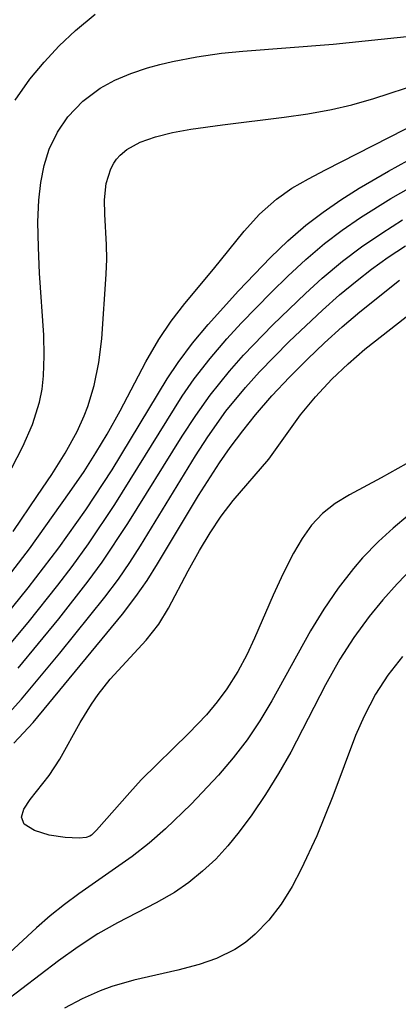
# Model space of a CAD drawing. Header units: metres. Extents: x 1073367 to 1082519, y 1569854 to 1574957.
# Tile 383 of 656: x 1076523 to 1076551, y 1573630 to 1573703. Entities that reach past the tile are written whole.
import ezdxf

# ---------------------------------------------------------------- set-up
doc = ezdxf.new("R2010")
doc.units = ezdxf.units.M
doc.layers.add('CGG_CurvaNivelLidar_v1', color=253, linetype='Continuous', lineweight=30)

msp = doc.modelspace()

# ---------------------------------------------------------------- linework, layer by layer
at = {"layer": 'CGG_CurvaNivelLidar_v1'}
for p, q in [((1076527.4312, 1573701.8153, 70), (1076528.9069, 1573703.03, 70)), ((1076526.2296, 1573700.6805, 70), (1076527.4312, 1573701.8153, 70)), ((1076546.5598, 1573700.8014, 69.5), (1076552.4925, 1573701.4222, 69.5)), ((1076525.1004, 1573699.475, 70), (1076526.2296, 1573700.6805, 70)), ((1076539.8679, 1573700.2953, 69.5), (1076546.5598, 1573700.8014, 69.5)), ((1076534.6315, 1573699.5152, 69.5), (1076536.4375, 1573699.8625, 69.5)), ((1076536.4375, 1573699.8625, 69.5), (1076538.2864, 1573700.1266, 69.5)), ((1076538.2864, 1573700.1266, 69.5), (1076539.8679, 1573700.2953, 69.5)), ((1076524.0551, 1573698.2021, 70), (1076525.1004, 1573699.475, 70)), ((1076532.7871, 1573699.0393, 69.5), (1076533.699, 1573699.292, 69.5)), ((1076533.699, 1573699.292, 69.5), (1076534.6315, 1573699.5152, 69.5)), ((1076530.3628, 1573698.1339, 69.5), (1076531.5433, 1573698.6271, 69.5)), ((1076531.5433, 1573698.6271, 69.5), (1076532.7871, 1573699.0393, 69.5)), ((1076549.587, 1573696.775, 69), (1076555.2387, 1573698.6331, 69)), ((1076522.9676, 1573696.6427, 70), (1076524.0551, 1573698.2021, 70)), ((1076529.264, 1573697.5378, 69.5), (1076530.3628, 1573698.1339, 69.5)), ((1076527.9749, 1573696.5715, 69.5), (1076529.264, 1573697.5378, 69.5)), ((1076526.8762, 1573695.4146, 69.5), (1076527.9749, 1573696.5715, 69.5)), ((1076546.4507, 1573695.9663, 69), (1076547.9492, 1573696.3091, 69)), ((1076547.9492, 1573696.3091, 69), (1076549.587, 1573696.775, 69)), ((1076526.0933, 1573694.2714, 69.5), (1076526.8762, 1573695.4146, 69.5)), ((1076542.9266, 1573695.3827, 69), (1076544.6921, 1573695.6449, 69)), ((1076544.6921, 1573695.6449, 69), (1076546.4507, 1573695.9663, 69)), ((1076546.0014, 1573691.4917, 68.5), (1076553.966, 1573695.5464, 68.5)), ((1076536.0003, 1573694.5011, 69), (1076538.3548, 1573694.8243, 69)), ((1076538.3548, 1573694.8243, 69), (1076542.9266, 1573695.3827, 69)), ((1076525.4875, 1573693.0156, 69.5), (1076526.0933, 1573694.2714, 69.5)), ((1076533.3691, 1573693.9414, 69), (1076534.6371, 1573694.2545, 69)), ((1076534.6371, 1573694.2545, 69), (1076536.0003, 1573694.5011, 69)), ((1076531.2516, 1573692.9898, 69), (1076532.2278, 1573693.5317, 69)), ((1076532.2278, 1573693.5317, 69), (1076533.3691, 1573693.9414, 69)), ((1076525.1077, 1573691.8144, 69.5), (1076525.4875, 1573693.0156, 69.5)), ((1076530.4801, 1573692.2656, 69), (1076530.7486, 1573692.5683, 69)), ((1076530.7486, 1573692.5683, 69), (1076531.2516, 1573692.9898, 69)), ((1076524.8576, 1573690.5502, 69.5), (1076525.1077, 1573691.8144, 69.5)), ((1076530.0568, 1573691.567, 69), (1076530.279, 1573691.9799, 69)), ((1076530.279, 1573691.9799, 69), (1076530.4801, 1573692.2656, 69)), ((1076550.6677, 1573691.3901, 68), (1076552.1123, 1573692.1854, 68)), ((1076529.72, 1573690.4708, 69), (1076530.0568, 1573691.567, 69)), ((1076544.7213, 1573690.8228, 68.5), (1076546.0014, 1573691.4917, 68.5)), ((1076548.5045, 1573690.1168, 68), (1076550.6677, 1573691.3901, 68)), ((1076524.714, 1573689.2385, 69.5), (1076524.8576, 1573690.5502, 69.5)), ((1076529.5972, 1573689.25, 69), (1076529.72, 1573690.4708, 69)), ((1076543.4974, 1573690.1146, 68.5), (1076544.7213, 1573690.8228, 68.5)), ((1076550.847, 1573689.364, 67.5), (1076553.4338, 1573690.8298, 67.5)), ((1076542.3553, 1573689.3195, 68.5), (1076543.4974, 1573690.1146, 68.5)), ((1076547.14, 1573689.2545, 68), (1076548.5045, 1573690.1168, 68)), ((1076524.6523, 1573687.6269, 69.5), (1076524.714, 1573689.2385, 69.5)), ((1076529.6115, 1573688.1872, 69), (1076529.5972, 1573689.25, 69)), ((1076541.1058, 1573688.1953, 68.5), (1076542.3553, 1573689.3195, 68.5)), ((1076545.8138, 1573688.3479, 68), (1076547.14, 1573689.2545, 68)), ((1076548.5894, 1573687.9464, 67.5), (1076550.847, 1573689.364, 67.5)), ((1076529.7369, 1573685.9282, 69), (1076529.6115, 1573688.1872, 69)), ((1076539.96, 1573686.9353, 68.5), (1076541.1058, 1573688.1953, 68.5)), ((1076544.5408, 1573687.3784, 68), (1076545.8138, 1573688.3479, 68)), ((1076524.6797, 1573685.7296, 69.5), (1076524.6523, 1573687.6269, 69.5)), ((1076543.203, 1573686.2144, 68), (1076544.5408, 1573687.3784, 68)), ((1076547.2262, 1573687.0114, 67.5), (1076548.5894, 1573687.9464, 67.5)), ((1076550.1708, 1573686.7985, 67), (1076551.715, 1573687.7877, 67)), ((1076537.6732, 1573684.1101, 68.5), (1076539.96, 1573686.9353, 68.5)), ((1076545.9125, 1573686.0186, 67.5), (1076547.2262, 1573687.0114, 67.5)), ((1076548.6651, 1573685.7612, 67), (1076550.1708, 1573686.7985, 67)), ((1076529.7522, 1573684.8496, 69), (1076529.7369, 1573685.9282, 69)), ((1076541.9233, 1573684.9794, 68), (1076543.203, 1573686.2144, 68)), ((1076544.5262, 1573684.8344, 67.5), (1076545.9125, 1573686.0186, 67.5)), ((1076524.7773, 1573683.8093, 69.5), (1076524.6797, 1573685.7296, 69.5)), ((1076547.2499, 1573684.698, 67), (1076548.6651, 1573685.7612, 67)), ((1076550.6565, 1573684.9993, 66.5), (1076551.9211, 1573685.8517, 66.5)), ((1076529.7227, 1573683.7511, 69), (1076529.7522, 1573684.8496, 69)), ((1076539.5371, 1573682.5005, 68), (1076541.9233, 1573684.9794, 68)), ((1076543.1902, 1573683.5865, 67.5), (1076544.5262, 1573684.8344, 67.5)), ((1076545.746, 1573683.4379, 67), (1076547.2499, 1573684.698, 67)), ((1076549.4188, 1573684.1103, 66.5), (1076550.6565, 1573684.9993, 66.5)), ((1076525.0822, 1573679.2201, 69.5), (1076524.7773, 1573683.8093, 69.5)), ((1076529.384, 1573678.9391, 69), (1076529.7227, 1573683.7511, 69)), ((1076535.5625, 1573681.5651, 68.5), (1076537.6732, 1573684.1101, 68.5)), ((1076548.3366, 1573683.2794, 66.5), (1076549.4188, 1573684.1103, 66.5)), ((1076541.9963, 1573682.4189, 67.5), (1076543.1902, 1573683.5865, 67.5)), ((1076544.4985, 1573682.3149, 67), (1076545.746, 1573683.4379, 67)), ((1076547.033, 1573682.2034, 66.5), (1076548.3366, 1573683.2794, 66.5)), ((1076548.553, 1573680.9647, 66), (1076551.4879, 1573683.2911, 66)), ((1076537.2851, 1573680.0199, 68), (1076539.5371, 1573682.5005, 68)), ((1076539.7385, 1573680.1046, 67.5), (1076541.9963, 1573682.4189, 67.5)), ((1076542.0739, 1573679.9842, 67), (1076544.4985, 1573682.3149, 67)), ((1076534.5464, 1573680.2615, 68.5), (1076535.5625, 1573681.5651, 68.5)), ((1076545.7633, 1573681.086, 66.5), (1076547.033, 1573682.2034, 66.5)), ((1076543.3046, 1573678.763, 66.5), (1076545.7633, 1573681.086, 66.5)), ((1076547.2276, 1573679.8319, 66), (1076548.553, 1573680.9647, 66)), ((1076533.6123, 1573678.9003, 68.5), (1076534.5464, 1573680.2615, 68.5)), ((1076538.6819, 1573678.9582, 67.5), (1076539.7385, 1573680.1046, 67.5)), ((1076548.9192, 1573678.1831, 65.5), (1076551.9874, 1573680.5742, 65.5)), ((1076536.1337, 1573678.6379, 68), (1076537.2851, 1573680.0199, 68)), ((1076539.8978, 1573677.7273, 67), (1076542.0739, 1573679.9842, 67)), ((1076545.9319, 1573678.6565, 66), (1076547.2276, 1573679.8319, 66)), ((1076525.1149, 1573677.6953, 69.5), (1076525.0822, 1573679.2201, 69.5)), ((1076529.1678, 1573677.2074, 69), (1076529.384, 1573678.9391, 69)), ((1076532.6654, 1573677.243, 68.5), (1076533.6123, 1573678.9003, 68.5)), ((1076535.0531, 1573677.2028, 68), (1076536.1337, 1573678.6379, 68)), ((1076537.4261, 1573677.5029, 67.5), (1076538.6819, 1573678.9582, 67.5)), ((1076541.1035, 1573676.5115, 66.5), (1076543.3046, 1573678.763, 66.5)), ((1076544.6645, 1573677.4513, 66), (1076545.9319, 1573678.6565, 66)), ((1076547.6647, 1573677.0937, 65.5), (1076548.9192, 1573678.1831, 65.5)), ((1076525.0589, 1573676.202, 69.5), (1076525.1149, 1573677.6953, 69.5)), ((1076528.8232, 1573675.4889, 69), (1076529.1678, 1573677.2074, 69)), ((1076530.759, 1573673.6101, 68.5), (1076532.6654, 1573677.243, 68.5)), ((1076534.2432, 1573675.9943, 68), (1076535.0531, 1573677.2028, 68)), ((1076536.2489, 1573675.9873, 67.5), (1076537.4261, 1573677.5029, 67.5)), ((1076538.8586, 1573676.5598, 67), (1076539.8978, 1573677.7273, 67)), ((1076543.3128, 1573676.1067, 66), (1076544.6645, 1573677.4513, 66)), ((1076537.428, 1573674.7835, 67), (1076538.8586, 1573676.5598, 67)), ((1076540.0526, 1573675.3466, 66.5), (1076541.1035, 1573676.5115, 66.5)), ((1076546.4703, 1573675.9504, 65.5), (1076547.6647, 1573677.0937, 65.5)), ((1076524.951, 1573675.2159, 69.5), (1076525.0589, 1573676.202, 69.5)), ((1076530.1572, 1573669.2332, 68), (1076534.2432, 1573675.9943, 68)), ((1076535.3672, 1573674.7076, 67.5), (1076536.2489, 1573675.9873, 67.5)), ((1076542.0159, 1573674.7333, 66), (1076543.3128, 1573676.1067, 66)), ((1076545.2442, 1573674.6525, 65.5), (1076546.4703, 1573675.9504, 65.5)), ((1076524.7703, 1573674.2535, 69.5), (1076524.951, 1573675.2159, 69.5)), ((1076528.3517, 1573673.9445, 69), (1076528.8232, 1573675.4889, 69)), ((1076538.6082, 1573673.5803, 66.5), (1076540.0526, 1573675.3466, 66.5)), ((1076524.2456, 1573672.5898, 69.5), (1076524.7703, 1573674.2535, 69.5)), ((1076530.362, 1573666.6583, 67.5), (1076535.3672, 1573674.7076, 67.5)), ((1076536.3642, 1573673.2748, 67), (1076537.428, 1573674.7835, 67)), ((1076540.7983, 1573673.3225, 66), (1076542.0159, 1573674.7333, 66)), ((1076544.1294, 1573673.308, 65.5), (1076545.2442, 1573674.6525, 65.5)), ((1076528.0763, 1573673.2334, 69), (1076528.3517, 1573673.9445, 69)), ((1076529.7986, 1573671.8914, 68.5), (1076530.759, 1573673.6101, 68.5)), ((1076537.2687, 1573671.6917, 66.5), (1076538.6082, 1573673.5803, 66.5)), ((1076527.5528, 1573672.0862, 69), (1076528.0763, 1573673.2334, 69)), ((1076535.3529, 1573671.7228, 67), (1076536.3642, 1573673.2748, 67)), ((1076539.8597, 1573672.1295, 66), (1076540.7983, 1573673.3225, 66)), ((1076541.7828, 1573670.0384, 65.5), (1076544.1294, 1573673.308, 65.5)), ((1076523.5319, 1573670.9741, 69.5), (1076524.2456, 1573672.5898, 69.5)), ((1076526.6652, 1573670.4762, 69), (1076527.5528, 1573672.0862, 69)), ((1076538.9245, 1573670.8977, 66), (1076539.8597, 1573672.1295, 66)), ((1076528.9576, 1573670.4926, 68.5), (1076529.7986, 1573671.8914, 68.5)), ((1076531.3281, 1573665.2498, 67), (1076535.3529, 1573671.7228, 67)), ((1076536.3505, 1573670.2703, 66.5), (1076537.2687, 1573671.6917, 66.5)), ((1076521.8818, 1573667.7637, 69.5), (1076523.5319, 1573670.9741, 69.5)), ((1076538.1162, 1573669.7441, 66), (1076538.9245, 1573670.8977, 66)), ((1076525.6717, 1573668.898, 69), (1076526.6652, 1573670.4762, 69)), ((1076528.0701, 1573669.1136, 68.5), (1076528.9576, 1573670.4926, 68.5)), ((1076532.2725, 1573663.6039, 66.5), (1076536.3505, 1573670.2703, 66.5)), ((1076539.1371, 1573666.9617, 65.5), (1076541.7828, 1573670.0384, 65.5)), ((1076552.5985, 1573670.0318, 65.5), (1076550.1238, 1573668.6383, 65.5)), ((1076528.2123, 1573666.2725, 68), (1076530.1572, 1573669.2332, 68)), ((1076536.5766, 1573667.3254, 66), (1076538.1162, 1573669.7441, 66)), ((1076524.6239, 1573667.3247, 69), (1076525.6717, 1573668.898, 69)), ((1076526.9948, 1573667.5504, 68.5), (1076528.0701, 1573669.1136, 68.5)), ((1076550.1238, 1573668.6383, 65.5), (1076547.7835, 1573667.3807, 65.5)), ((1076522.8191, 1573664.6571, 69), (1076524.6239, 1573667.3247, 69)), ((1076524.0155, 1573663.3777, 68.5), (1076526.9948, 1573667.5504, 68.5)), ((1076533.5268, 1573662.2655, 66), (1076536.5766, 1573667.3254, 66)), ((1076538.2594, 1573665.7972, 65.5), (1076539.1371, 1573666.9617, 65.5)), ((1076547.7835, 1573667.3807, 65.5), (1076546.7174, 1573666.74, 65.5)), ((1076526.1949, 1573663.4449, 68), (1076528.2123, 1573666.2725, 68)), ((1076528.3978, 1573663.7392, 67.5), (1076530.362, 1573666.6583, 67.5)), ((1076546.7174, 1573666.74, 65.5), (1076545.7649, 1573666.005, 65.5)), ((1076537.4371, 1573664.5686, 65.5), (1076538.2594, 1573665.7972, 65.5)), ((1076545.7649, 1573666.005, 65.5), (1076544.9628, 1573665.1359, 65.5)), ((1076552.1201, 1573665.84, 66), (1076551.0058, 1573664.8974, 66)), ((1076529.4049, 1573662.3773, 67), (1076531.3281, 1573665.2498, 67)), ((1076544.9628, 1573665.1359, 65.5), (1076544.2645, 1573664.1399, 65.5)), ((1076551.0058, 1573664.8974, 66), (1076549.934, 1573663.923, 66)), ((1076536.6452, 1573663.2641, 65.5), (1076537.4371, 1573664.5686, 65.5)), ((1076544.2645, 1573664.1399, 65.5), (1076543.6272, 1573663.0489, 65.5)), ((1076521.5565, 1573660.1752, 68.5), (1076524.0155, 1573663.3777, 68.5)), ((1076523.9243, 1573660.4773, 68), (1076526.1949, 1573663.4449, 68)), ((1076527.1927, 1573662.0791, 67.5), (1076528.3978, 1573663.7392, 67.5)), ((1076531.4694, 1573662.3542, 66.5), (1076532.2725, 1573663.6039, 66.5)), ((1076549.934, 1573663.923, 66), (1076548.7365, 1573662.6986, 66)), ((1076535.811, 1573661.7578, 65.5), (1076536.6452, 1573663.2641, 65.5)), ((1076543.6272, 1573663.0489, 65.5), (1076542.8435, 1573661.541, 65.5)), ((1076548.7365, 1573662.6986, 66), (1076548.0737, 1573661.929, 66)), ((1076526.1232, 1573660.6735, 67.5), (1076527.1927, 1573662.0791, 67.5)), ((1076528.3802, 1573660.9877, 67), (1076529.4049, 1573662.3773, 67)), ((1076530.6332, 1573661.1325, 66.5), (1076531.4694, 1573662.3542, 66.5)), ((1076532.7482, 1573661.0351, 66), (1076533.5268, 1573662.2655, 66)), ((1076548.0737, 1573661.929, 66), (1076546.9369, 1573660.4561, 66)), ((1076552.5039, 1573662.0282, 66.5), (1076551.3131, 1573660.7764, 66.5)), ((1076529.6247, 1573659.7879, 66.5), (1076530.6332, 1573661.1325, 66.5)), ((1076534.3512, 1573658.9878, 65.5), (1076535.811, 1573661.7578, 65.5)), ((1076542.8435, 1573661.541, 65.5), (1076542.0985, 1573659.9518, 65.5)), ((1076521.6301, 1573657.6712, 68), (1076523.9243, 1573660.4773, 68)), ((1076523.9177, 1573657.9155, 67.5), (1076526.1232, 1573660.6735, 67.5)), ((1076526.1913, 1573658.1828, 67), (1076528.3802, 1573660.9877, 67)), ((1076531.9279, 1573659.836, 66), (1076532.7482, 1573661.0351, 66)), ((1076546.9369, 1573660.4561, 66), (1076545.877, 1573658.906, 66)), ((1076551.3131, 1573660.7764, 66.5), (1076550.2425, 1573659.5872, 66.5)), ((1076526.2694, 1573655.6347, 66.5), (1076529.6247, 1573659.7879, 66.5)), ((1076530.929, 1573658.5227, 66), (1076531.9279, 1573659.836, 66)), ((1076542.0985, 1573659.9518, 65.5), (1076540.7224, 1573656.7611, 65.5)), ((1076533.6146, 1573657.7907, 65.5), (1076534.3512, 1573658.9878, 65.5)), ((1076545.877, 1573658.906, 66), (1076544.8873, 1573657.2952, 66)), ((1076550.2425, 1573659.5872, 66.5), (1076549.2231, 1573658.3577, 66.5)), ((1076523.1701, 1573654.5232, 67), (1076526.1913, 1573658.1828, 67)), ((1076524.2887, 1573650.4943, 66), (1076530.929, 1573658.5227, 66)), ((1076549.2231, 1573658.3577, 66.5), (1076548.0911, 1573656.8093, 66.5)), ((1076522.6609, 1573656.4158, 67.5), (1076523.9177, 1573657.9155, 67.5)), ((1076532.6801, 1573656.6053, 65.5), (1076533.6146, 1573657.7907, 65.5)), ((1076540.7224, 1573656.7611, 65.5), (1076540.1448, 1573655.5175, 65.5)), ((1076544.8873, 1573657.2952, 66), (1076542.0197, 1573652.1001, 66)), ((1076548.0911, 1573656.8093, 66.5), (1076547.0577, 1573655.1891, 66.5)), ((1076530.0175, 1573653.7218, 65.5), (1076532.6801, 1573656.6053, 65.5)), ((1076523.4335, 1573652.2355, 66.5), (1076526.2694, 1573655.6347, 66.5)), ((1076540.1448, 1573655.5175, 65.5), (1076539.4928, 1573654.2806, 65.5)), ((1076551.7136, 1573655.3877, 67), (1076550.6261, 1573654.0011, 67)), ((1076547.0577, 1573655.1891, 66.5), (1076545.9897, 1573653.2814, 66.5)), ((1076539.4928, 1573654.2806, 65.5), (1076538.6733, 1573652.992, 65.5)), ((1076550.6261, 1573654.0011, 67), (1076549.7039, 1573652.6027, 67)), ((1076529.1082, 1573652.5736, 65.5), (1076530.0175, 1573653.7218, 65.5)), ((1076545.9897, 1573653.2814, 66.5), (1076543.4089, 1573648.2966, 66.5)), ((1076528.6222, 1573651.8665, 65.5), (1076529.1082, 1573652.5736, 65.5)), ((1076538.6733, 1573652.992, 65.5), (1076537.9556, 1573652.0263, 65.5)), ((1076549.7039, 1573652.6027, 67), (1076548.855, 1573650.9738, 67)), ((1076522.5136, 1573651.2127, 66.5), (1076523.4335, 1573652.2355, 66.5)), ((1076527.7959, 1573650.4878, 65.5), (1076528.6222, 1573651.8665, 65.5)), ((1076537.9556, 1573652.0263, 65.5), (1076537.16, 1573651.0748, 65.5)), ((1076542.0197, 1573652.1001, 66), (1076541.1291, 1573650.6285, 66)), ((1076537.16, 1573651.0748, 65.5), (1076535.8592, 1573649.6969, 65.5)), ((1076548.855, 1573650.9738, 67), (1076548.23, 1573649.5241, 67)), ((1076522.8551, 1573648.9596, 66), (1076524.2887, 1573650.4943, 66)), ((1076526.2857, 1573647.7756, 65.5), (1076527.7959, 1573650.4878, 65.5)), ((1076541.1291, 1573650.6285, 66), (1076540.174, 1573649.2224, 66)), ((1076535.8592, 1573649.6969, 65.5), (1076532.3239, 1573646.2414, 65.5)), ((1076548.23, 1573649.5241, 67), (1076546.5463, 1573645.0343, 67)), ((1076540.174, 1573649.2224, 66), (1076539.149, 1573647.8739, 66)), ((1076543.4089, 1573648.2966, 66.5), (1076542.4996, 1573646.7044, 66.5)), ((1076525.4834, 1573646.5683, 65.5), (1076526.2857, 1573647.7756, 65.5)), ((1076539.149, 1573647.8739, 66), (1076538.059, 1573646.5875, 66)), ((1076524.0785, 1573644.7929, 65.5), (1076525.4834, 1573646.5683, 65.5)), ((1076538.059, 1573646.5875, 66), (1076536.0142, 1573644.4342, 66)), ((1076542.4996, 1573646.7044, 66.5), (1076541.5354, 1573645.1557, 66.5)), ((1076532.3239, 1573646.2414, 65.5), (1076531.471, 1573645.3155, 65.5)), ((1076531.471, 1573645.3155, 65.5), (1076529.0039, 1573642.5131, 65.5)), ((1076541.5354, 1573645.1557, 66.5), (1076540.5237, 1573643.6554, 66.5)), ((1076546.5463, 1573645.0343, 67), (1076545.3408, 1573642.0916, 67)), ((1076523.5987, 1573644.0804, 65.5), (1076524.0785, 1573644.7929, 65.5)), ((1076536.0142, 1573644.4342, 66), (1076534.112, 1573642.6067, 66)), ((1076523.4175, 1573643.4715, 65.5), (1076523.5987, 1573644.0804, 65.5)), ((1076540.5237, 1573643.6554, 66.5), (1076539.5885, 1573642.3808, 66.5)), ((1076523.6291, 1573642.9582, 65.5), (1076523.4175, 1573643.4715, 65.5)), ((1076524.3845, 1573642.4827, 65.5), (1076523.6291, 1573642.9582, 65.5)), ((1076525.4834, 1573642.1449, 65.5), (1076524.3845, 1573642.4827, 65.5)), ((1076526.6748, 1573641.9586, 65.5), (1076525.4834, 1573642.1449, 65.5)), ((1076528.6186, 1573642.1394, 65.5), (1076528.5, 1573642.0663, 65.5)), ((1076529.0039, 1573642.5131, 65.5), (1076528.6186, 1573642.1394, 65.5)), ((1076534.112, 1573642.6067, 66), (1076532.8943, 1573641.5545, 66)), ((1076539.5885, 1573642.3808, 66.5), (1076538.742, 1573641.3458, 66.5)), ((1076527.7183, 1573641.9269, 65.5), (1076526.6748, 1573641.9586, 65.5)), ((1076528.2276, 1573641.9807, 65.5), (1076527.7183, 1573641.9269, 65.5)), ((1076528.5, 1573642.0663, 65.5), (1076528.2276, 1573641.9807, 65.5)), ((1076532.8943, 1573641.5545, 66), (1076531.6327, 1573640.5581, 66)), ((1076545.3408, 1573642.0916, 67), (1076544.1964, 1573639.6153, 67)), ((1076538.742, 1573641.3458, 66.5), (1076537.8427, 1573640.3725, 66.5)), ((1076531.6327, 1573640.5581, 66), (1076527.6916, 1573637.789, 66)), ((1076537.8427, 1573640.3725, 66.5), (1076536.8755, 1573639.4627, 66.5)), ((1076536.8755, 1573639.4627, 66.5), (1076535.8521, 1573638.6327, 66.5)), ((1076544.1964, 1573639.6153, 67), (1076543.5079, 1573638.3301, 67)), ((1076535.8521, 1573638.6327, 66.5), (1076534.7751, 1573637.8892, 66.5)), ((1076527.6916, 1573637.789, 66), (1076526.6119, 1573636.9948, 66)), ((1076534.7751, 1573637.8892, 66.5), (1076533.4269, 1573637.1127, 66.5)), ((1076543.5079, 1573638.3301, 67), (1076542.6928, 1573637.0367, 67)), ((1076526.6119, 1573636.9948, 66), (1076525.5647, 1573636.1624, 66)), ((1076533.4269, 1573637.1127, 66.5), (1076530.5645, 1573635.6296, 66.5)), ((1076542.6928, 1573637.0367, 67), (1076541.7869, 1573635.8493, 67)), ((1076525.5647, 1573636.1624, 66), (1076524.5441, 1573635.2722, 66)), ((1076530.5645, 1573635.6296, 66.5), (1076529.1057, 1573634.8133, 66.5)), ((1076541.7869, 1573635.8493, 67), (1076540.7809, 1573634.7949, 67)), ((1076524.5441, 1573635.2722, 66), (1076522.543, 1573633.4288, 66)), ((1076529.1057, 1573634.8133, 66.5), (1076527.6242, 1573633.8739, 66.5)), ((1076540.0527, 1573634.1857, 67), (1076539.2719, 1573633.6594, 67)), ((1076540.7809, 1573634.7949, 67), (1076540.0527, 1573634.1857, 67)), ((1076527.6242, 1573633.8739, 66.5), (1076526.1746, 1573632.8205, 66.5)), ((1076539.2719, 1573633.6594, 67), (1076537.9127, 1573632.9964, 67)), ((1076526.1746, 1573632.8205, 66.5), (1076522.094, 1573629.7061, 66.5)), ((1076537.9127, 1573632.9964, 67), (1076536.6252, 1573632.5531, 67)), ((1076535.0371, 1573632.1363, 67), (1076531.7629, 1573631.3829, 67)), ((1076536.6252, 1573632.5531, 67), (1076535.0371, 1573632.1363, 67)), ((1076531.7629, 1573631.3829, 67), (1076530.1351, 1573630.9152, 67)), ((1076529.2781, 1573630.6066, 67), (1076527.9311, 1573630.0054, 67)), ((1076530.1351, 1573630.9152, 67), (1076529.2781, 1573630.6066, 67)), ((1076527.9311, 1573630.0054, 67), (1076526.6106, 1573629.3025, 67))]:
    msp.add_line(p, q, dxfattribs=at)

doc.saveas('drawing.dxf')
